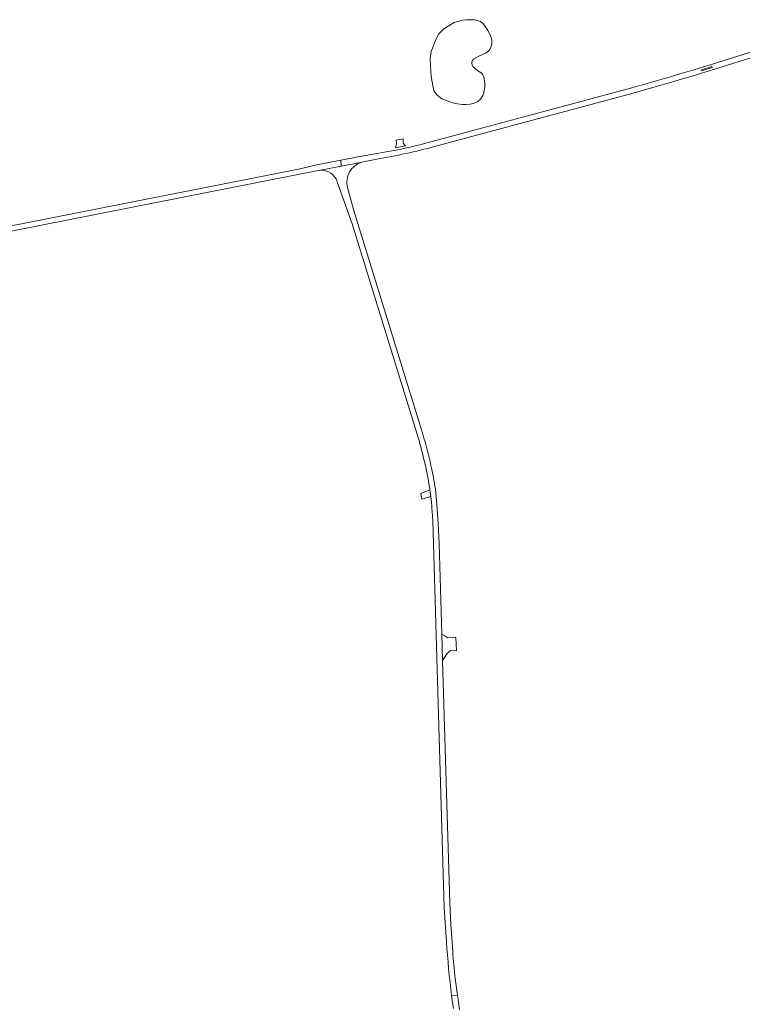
# Model space of a CAD drawing. Header units: metres. Extents: x 166325 to 190320, y 381923 to 404576.
# Tile 841 of 1056: x 174244 to 174645, y 399395 to 399942. Entities that reach past the tile are written whole.
import ezdxf

# ---------------------------------------------------------------- set-up
doc = ezdxf.new("R2010")
doc.units = ezdxf.units.M
for name, color, linetype, lineweight in [('B-WE-OG-WATER_MEER-GV', 8, 'Continuous', 18), ('B-WE-VH-VERHARDING_ASFALT-GV', 8, 'Continuous', 18), ('B-WE-VH-VERHARDING_BETONSTRAATSTEEN-GV', 8, 'Continuous', 18), ('B-WE-VH-VERHARDING_FUNDERING_ZAND-GV', 8, 'Continuous', 18)]:
    doc.layers.add(name, color=color, linetype=linetype, lineweight=lineweight)

msp = doc.modelspace()

# ---------------------------------------------------------------- linework, layer by layer
at = {"layer": 'B-WE-OG-WATER_MEER-GV', "flags": 128}
msp.add_lwpolyline([(174500.171, 399912.219), (174498.325, 399913.455), (174495.7, 399915.732), (174495.309, 399916.567), (174494.991, 399917.723), (174495.012, 399918.482), (174495.362, 399919.07), (174496.082, 399919.84), (174499.041, 399921.59), (174502.715, 399923.295), (174504.06, 399924.167), (174504.973, 399925.332), (174505.582, 399926.544), (174506.137, 399928.242), (174506.135, 399930.068), (174505.97, 399931.357), (174505.484, 399932.828), (174504.939, 399934.223), (174503.951, 399935.806), (174501.301, 399939.701), (174499.829, 399940.71), (174498.598, 399941.173), (174496.606, 399941.738), (174494.722, 399941.8), (174492.067, 399941.64), (174489.762, 399941.596), (174485.203, 399940.189), (174479.514, 399936.733), (174476.822, 399934.014), (174475.347, 399931.25), (174472.525, 399924.09), (174472.041, 399920.244), (174472.1, 399916.247), (174472.459, 399910.175), (174474.002, 399902.363), (174475.867, 399899.857), (174478.445, 399897.859), (174481.43, 399896.746), (174484.352, 399895.575), (174487.034, 399895.091), (174489.831, 399894.698), (174491.925, 399894.674), (174494.224, 399894.926), (174495.807, 399895.333), (174498.128, 399896.123), (174499.896, 399897.714), (174501.243, 399899.781), (174501.814, 399901.565), (174502.124, 399903.135), (174502.353, 399904.924), (174502.226, 399906.695), (174501.984, 399908.735), (174501.714, 399910.005), (174501.112, 399911.134)], close=True, dxfattribs=at)
msp.add_lwpolyline([(174500.171, 399912.219), (174498.325, 399913.455), (174495.7, 399915.732), (174495.309, 399916.567), (174494.991, 399917.723), (174495.012, 399918.482), (174495.362, 399919.07), (174496.082, 399919.84), (174499.041, 399921.59), (174502.715, 399923.295), (174504.06, 399924.167), (174504.973, 399925.332), (174505.582, 399926.544), (174506.137, 399928.242), (174506.135, 399930.068), (174505.97, 399931.357), (174505.484, 399932.828), (174504.939, 399934.223), (174503.951, 399935.806), (174501.301, 399939.701), (174499.829, 399940.71), (174498.598, 399941.173), (174496.606, 399941.738), (174494.722, 399941.8), (174492.067, 399941.64), (174489.762, 399941.596), (174485.203, 399940.189), (174479.514, 399936.733), (174476.822, 399934.014), (174475.347, 399931.25), (174472.525, 399924.09), (174472.041, 399920.244), (174472.1, 399916.247), (174472.459, 399910.175), (174474.002, 399902.363), (174475.867, 399899.857), (174478.445, 399897.859), (174481.43, 399896.746), (174484.352, 399895.575), (174487.034, 399895.091), (174489.831, 399894.698), (174491.925, 399894.674), (174494.224, 399894.926), (174495.807, 399895.333), (174498.128, 399896.123), (174499.896, 399897.714), (174501.243, 399899.781), (174501.814, 399901.565), (174502.124, 399903.135), (174502.353, 399904.924), (174502.226, 399906.695), (174501.984, 399908.735), (174501.714, 399910.005), (174501.112, 399911.134)], close=True, dxfattribs=at)
at = {"layer": 'B-WE-VH-VERHARDING_ASFALT-GV', "flags": 128}
for points in [[(174654.308, 399925.248), (174642.091, 399921.344), (174633.126, 399918.53), (174628.623, 399917.127), (174628.087, 399916.96), (174622.29, 399915.182), (174621.768, 399915.025), (174618.305, 399913.981), (174610.535, 399911.651), (174605.95, 399910.216), (174583.826, 399903.933), (174474.391, 399874.51)], [(174654.308, 399925.248), (174642.091, 399921.344), (174633.126, 399918.53), (174628.623, 399917.127), (174628.087, 399916.96), (174622.29, 399915.182), (174621.768, 399915.025), (174618.305, 399913.981), (174610.535, 399911.651), (174605.95, 399910.216), (174583.826, 399903.933), (174474.391, 399874.51)], [(174474.438, 399871.395), (174584.51, 399901.02), (174607.662, 399907.631), (174611.365, 399908.718), (174619.665, 399911.24), (174622.546, 399912.13), (174623.136, 399912.313), (174626.911, 399913.465), (174628.937, 399914.084), (174629.248, 399914.181), (174634.053, 399915.671), (174634.556, 399915.825), (174640.474, 399917.633), (174652.841, 399921.605)], [(174474.438, 399871.395), (174584.51, 399901.02), (174607.662, 399907.631), (174611.365, 399908.718), (174619.665, 399911.24), (174622.546, 399912.13), (174623.136, 399912.313), (174626.911, 399913.465), (174628.937, 399914.084), (174629.248, 399914.181), (174634.053, 399915.671), (174634.556, 399915.825), (174640.474, 399917.633), (174652.841, 399921.605)], [(174441.365, 399867.251), (174431.808, 399865.564), (174429.181, 399865.1), (174422.423, 399863.806), (174422.656, 399860.433), (174434.177, 399862.678), (174434.917, 399862.852), (174442.35, 399864.33)], [(174441.365, 399867.251), (174431.808, 399865.564), (174429.181, 399865.1), (174422.423, 399863.806), (174422.656, 399860.433), (174434.177, 399862.678), (174434.917, 399862.852), (174442.35, 399864.33)], [(174179.311, 399812.61), (174409.8, 399858.02), (174411.118, 399858.183), (174422.656, 399860.433), (174422.423, 399863.806), (174415.657, 399862.51), (174409.811, 399861.39), (174399.841, 399859.07), (174179.381, 399815.39)], [(174179.311, 399812.61), (174409.8, 399858.02), (174411.118, 399858.183), (174422.656, 399860.433), (174422.423, 399863.806), (174415.657, 399862.51), (174409.811, 399861.39), (174399.841, 399859.07), (174179.381, 399815.39)], [(174434.177, 399862.678), (174422.656, 399860.433), (174411.118, 399858.183)], [(174434.177, 399862.678), (174422.656, 399860.433), (174411.118, 399858.183)], [(174420.408, 399851.987), (174420.58, 399851.282), (174428.66, 399828.472), (174465.272, 399709.773)], [(174420.408, 399851.987), (174420.58, 399851.282), (174428.66, 399828.472), (174465.272, 399709.773)], [(174467.91, 399711.592), (174429.501, 399836.39), (174426.147, 399848.655)], [(174467.91, 399711.592), (174429.501, 399836.39), (174426.147, 399848.655)], [(174471.72, 399681.531), (174471.848, 399680.642), (174471.986, 399679.678), (174472.324, 399676.998), (174472.343, 399676.85), (174472.642, 399674.015), (174472.893, 399671.039), (174473.08, 399668.059)], [(174471.72, 399681.531), (174471.848, 399680.642), (174471.986, 399679.678), (174472.324, 399676.998), (174472.343, 399676.85), (174472.642, 399674.015), (174472.893, 399671.039), (174473.08, 399668.059)], [(174476.89, 399650.881), (174476.47, 399662.031), (174475.73, 399672.532), (174474.86, 399681.093)], [(174476.89, 399650.881), (174476.47, 399662.031), (174475.73, 399672.532), (174474.86, 399681.093)], [(174473.64, 399657.063), (174479.81, 399448.562), (174480.971, 399429.748)], [(174473.64, 399657.063), (174479.81, 399448.562), (174480.971, 399429.748)], [(174484.45, 399424.282), (174483.38, 399439.282), (174482.78, 399451.314), (174478.806, 399585.974), (174478.377, 399600.505), (174476.89, 399650.881)], [(174484.45, 399424.282), (174483.38, 399439.282), (174482.78, 399451.314), (174478.806, 399585.974), (174478.377, 399600.505), (174476.89, 399650.881)], [(174483.856, 399399.912), (174487.123, 399400.133), (174485.89, 399409.285)], [(174483.856, 399399.912), (174487.123, 399400.133), (174485.89, 399409.285)], [(174488.22, 399392.002), (174487.611, 399396.519), (174487.521, 399397.184), (174487.433, 399397.837), (174487.282, 399398.954), (174487.123, 399400.133), (174483.856, 399399.912), (174483.995, 399398.833), (174484.222, 399397.087), (174484.33, 399396.251), (174484.81, 399392.693)], [(174488.22, 399392.002), (174487.611, 399396.519), (174487.521, 399397.184), (174487.433, 399397.837), (174487.282, 399398.954), (174487.123, 399400.133), (174483.856, 399399.912), (174483.995, 399398.833), (174484.222, 399397.087), (174484.33, 399396.251), (174484.81, 399392.693)]]:
    msp.add_lwpolyline(points, dxfattribs=at)
msp.add_lwpolyline([(174628.498, 399915.204), (174622.755, 399913.419), (174622.594, 399914.007), (174628.332, 399915.795)], close=True, dxfattribs=at)
at = {"layer": 'B-WE-VH-VERHARDING_ASFALT-GV'}
for points in [[(174474.391, 399874.51, -0.0272235), (174441.365, 399867.251)], [(174442.35, 399864.33, 0.0220354), (174474.438, 399871.395)], [(174442.35, 399864.33, 0.0220354), (174474.438, 399871.395)], [(174426.147, 399848.655, -0.4152103), (174434.177, 399862.678)], [(174426.147, 399848.655, -0.4152103), (174434.177, 399862.678)], [(174411.118, 399858.183, -0.3313795), (174420.408, 399851.987)], [(174411.118, 399858.183, -0.3313795), (174420.408, 399851.987)], [(174465.272, 399709.773, -0.030733), (174471.72, 399681.531)], [(174465.272, 399709.773, -0.030733), (174471.72, 399681.531)], [(174472.409, 399694.314, 0.0134759), (174467.91, 399711.592)], [(174472.409, 399694.314, 0.0134759), (174467.91, 399711.592)], [(174474.86, 399681.093, 0.0132441), (174472.409, 399694.314)], [(174474.86, 399681.093, 0.0132441), (174472.409, 399694.314)], [(174473.08, 399668.059, -0.0152757), (174473.64, 399657.063)], [(174473.08, 399668.059, -0.0152757), (174473.64, 399657.063)], [(174480.971, 399429.748, 0.0135041), (174483.856, 399399.912)], [(174480.971, 399429.748, 0.0135041), (174483.856, 399399.912)], [(174485.89, 399409.285, -0.0109308), (174484.45, 399424.282)], [(174485.89, 399409.285, -0.0109308), (174484.45, 399424.282)]]:
    msp.add_lwpolyline(points, format="xyb", dxfattribs=at)
at = {"layer": 'B-WE-VH-VERHARDING_BETONSTRAATSTEEN-GV', "flags": 128}
for points in [[(174628.498, 399915.204), (174628.332, 399915.795), (174622.594, 399914.007), (174622.755, 399913.419)], [(174628.498, 399915.204), (174628.332, 399915.795), (174622.594, 399914.007), (174622.755, 399913.419)], [(174486.263, 399598.64), (174485.911, 399598.635), (174481.828, 399598.576), (174480.177, 399599.608), (174478.377, 399600.505), (174478.806, 399585.974), (174481.435, 399589.834), (174483.266, 399591.43), (174486.569, 399591.387)], [(174486.263, 399598.64), (174485.911, 399598.635), (174481.828, 399598.576), (174480.177, 399599.608), (174478.377, 399600.505), (174478.806, 399585.974), (174481.435, 399589.834), (174483.266, 399591.43), (174486.569, 399591.387)]]:
    msp.add_lwpolyline(points, close=True, dxfattribs=at)
at = {"layer": 'B-WE-VH-VERHARDING_FUNDERING_ZAND-GV', "flags": 128}
for points in [[(174457.053, 399873.715), (174456.93, 399875.642), (174453.15, 399874.843), (174453.191, 399872.721), (174453.125, 399872.242), (174452.685, 399870.589), (174458.273, 399871.782), (174457.642, 399872.338), (174457.196, 399873.026)], [(174457.053, 399873.715), (174456.93, 399875.642), (174453.15, 399874.843), (174453.191, 399872.721), (174453.125, 399872.242), (174452.685, 399870.589), (174458.273, 399871.782), (174457.642, 399872.338), (174457.196, 399873.026)], [(174471.986, 399679.678), (174471.848, 399680.642), (174466.827, 399678.603), (174467.172, 399676.348), (174467.305, 399675.48), (174472.324, 399676.998)], [(174471.986, 399679.678), (174471.848, 399680.642), (174466.827, 399678.603), (174467.172, 399676.348), (174467.305, 399675.48), (174472.324, 399676.998)]]:
    msp.add_lwpolyline(points, close=True, dxfattribs=at)

doc.saveas('drawing.dxf')
